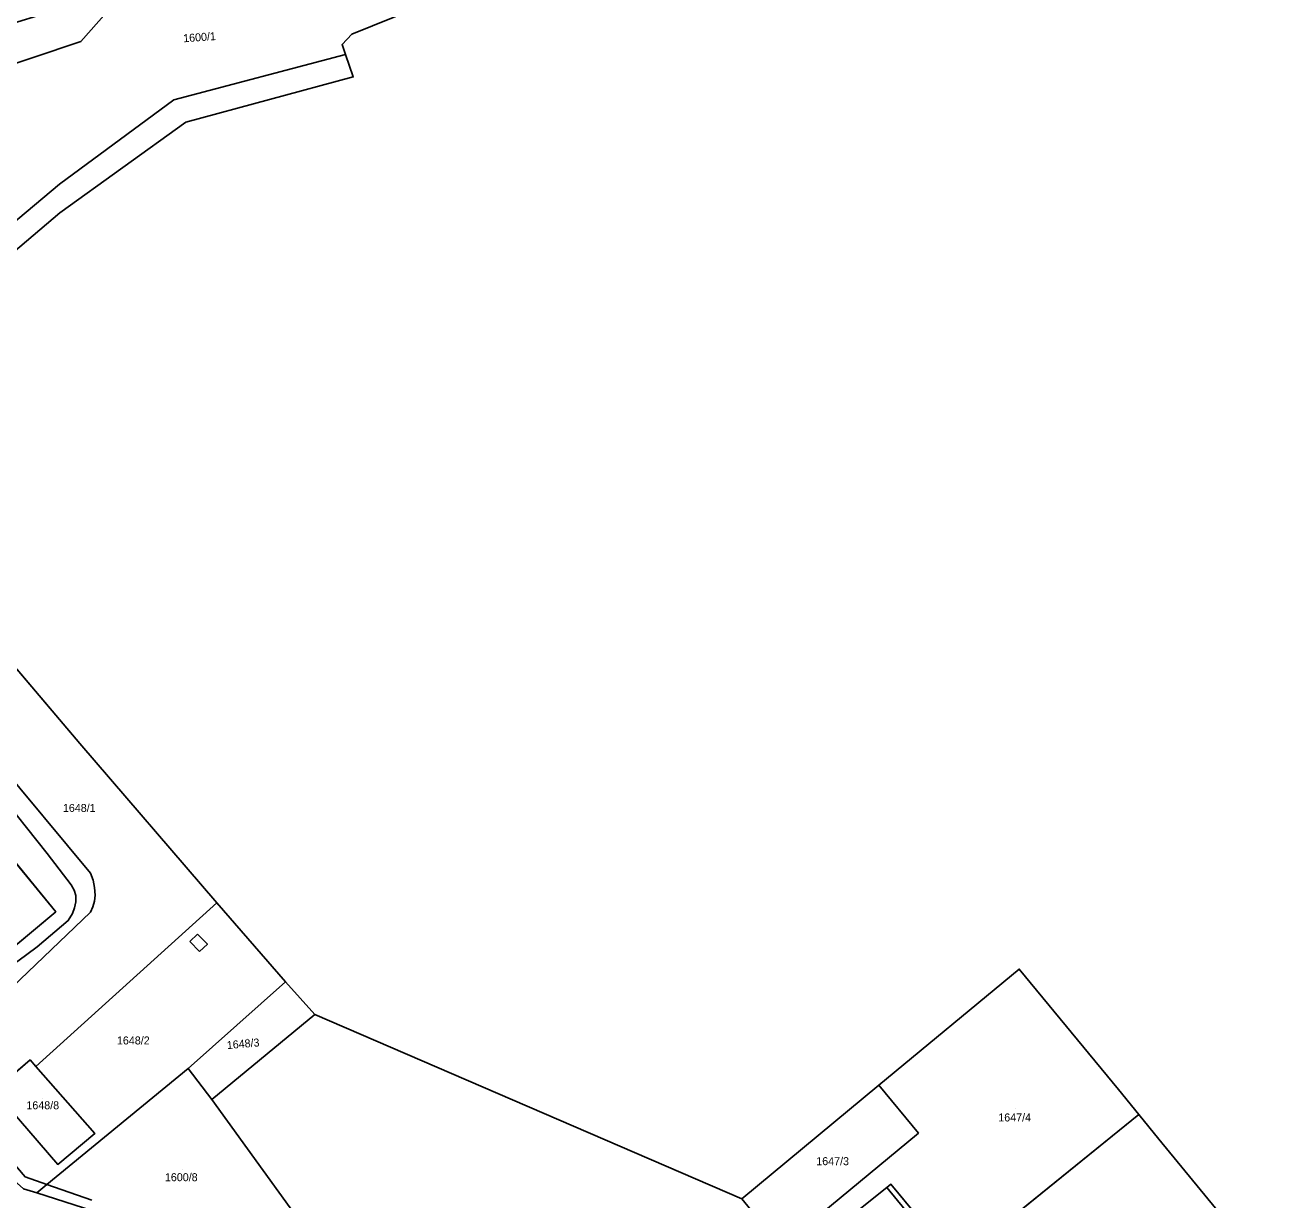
# Model space of a CAD drawing. Extents: x -263943 to -261149, y -1236934 to -1230686.
# Drawn here: x -262396.2 to -262083.3, y -1236134.8 to -1235841.1 of the extents above; entities that cross this region are included whole.
import ezdxf

# ---------------------------------------------------------------- set-up
doc = ezdxf.new("R2010")
doc.units = 0
for name, color, linetype in [('body_kn', 7, 'Continuous'), ('kladpar_druhypozemkov', 7, 'Continuous'), ('kladpar_hranice', 7, 'Continuous'), ('kladpar_parcelnecisla', 7, 'Continuous'), ('kladpar_plochy', 7, 'Continuous'), ('zappar_hrandruhpozemk', 7, 'Continuous'), ('zuob_linie', 7, 'Continuous'), ('zuob_plochy', 7, 'Continuous')]:
    doc.layers.add(name, color=color, linetype=linetype)

msp = doc.modelspace()

# ---------------------------------------------------------------- linework, layer by layer
at = {"layer": 'body_kn'}
for p, q in [((-262314.56, -1235843.44), (-262314.56, -1235843.44)), ((-262382.26, -1235845.27), (-262382.26, -1235845.27)), ((-262316.95, -1235846), (-262316.95, -1235846)), ((-262316.08, -1235848.52), (-262316.08, -1235848.52)), ((-262316.08, -1235848.52), (-262316.08, -1235848.52)), ((-262314.16, -1235854.1), (-262314.16, -1235854.1)), ((-262358.99, -1235859.82), (-262358.99, -1235859.82)), ((-262356.03, -1235865.38), (-262356.03, -1235865.38)), ((-262387.58, -1235880.88), (-262387.58, -1235880.88)), ((-262387.53, -1235888.11), (-262387.53, -1235888.11)), ((-262382.5, -1236020.69), (-262382.5, -1236020.69)), ((-262390.67, -1236048.22), (-262390.67, -1236048.22)), ((-262379.84, -1236053.16), (-262379.84, -1236053.16)), ((-262379.84, -1236053.16), (-262379.84, -1236053.16)), ((-262384.67, -1236056.03), (-262384.67, -1236056.03)), ((-262383.91, -1236057.39), (-262383.91, -1236057.39)), ((-262379.16, -1236054.85), (-262379.16, -1236054.85)), ((-262378.83, -1236056.72), (-262378.83, -1236056.72)), ((-262383.57, -1236058.74), (-262383.57, -1236058.74)), ((-262383.57, -1236060.27), (-262383.57, -1236060.27)), ((-262378.83, -1236060.11), (-262378.83, -1236060.11)), ((-262378.66, -1236058.67), (-262378.66, -1236058.67)), ((-262388.57, -1236062.8), (-262388.57, -1236062.8)), ((-262384.34, -1236063.23), (-262384.34, -1236063.23)), ((-262383.83, -1236061.79), (-262383.83, -1236061.79)), ((-262379.85, -1236062.9), (-262379.85, -1236062.9)), ((-262379.26, -1236061.55), (-262379.26, -1236061.55)), ((-262348.26, -1236060.59), (-262348.26, -1236060.59)), ((-262385.44, -1236065.01), (-262385.44, -1236065.01)), ((-262353.1, -1236068.37), (-262353.1, -1236068.37)), ((-262353.1, -1236068.37), (-262353.1, -1236068.37)), ((-262393.16, -1236071.52), (-262393.16, -1236071.52)), ((-262355.05, -1236070.24), (-262355.05, -1236070.24)), ((-262352.6, -1236072.7), (-262352.6, -1236072.7)), ((-262350.65, -1236070.92), (-262350.65, -1236070.92)), ((-262147.67, -1236077.12), (-262147.67, -1236077.12)), ((-262331.1, -1236080.28), (-262331.1, -1236080.28)), ((-262323.76, -1236088.45), (-262323.76, -1236088.45)), ((-262394.97, -1236099.83), (-262394.97, -1236099.83)), ((-262393.55, -1236101.45), (-262393.55, -1236101.45)), ((-262393.55, -1236101.45), (-262393.55, -1236101.45)), ((-262355.43, -1236101.97), (-262355.43, -1236101.97)), ((-262355.43, -1236101.97), (-262355.43, -1236101.97)), ((-262182.77, -1236106.16), (-262182.77, -1236106.16)), ((-262182.77, -1236106.16), (-262182.77, -1236106.16)), ((-262122.91, -1236107.25), (-262122.91, -1236107.25)), ((-262349.52, -1236109.73), (-262349.52, -1236109.73)), ((-262117.83, -1236113.43), (-262117.83, -1236113.43)), ((-262378.82, -1236118.25), (-262378.82, -1236118.25)), ((-262172.88, -1236118.12), (-262172.88, -1236118.12)), ((-262112.76, -1236119.62), (-262112.76, -1236119.62)), ((-262388.06, -1236125.94), (-262388.06, -1236125.94)), ((-262396.2, -1236129.07), (-262396.2, -1236129.07)), ((-262390.77, -1236130.96), (-262390.77, -1236130.96)), ((-262390.77, -1236130.96), (-262390.77, -1236130.96)), ((-262180.76, -1236131.7), (-262180.76, -1236131.7)), ((-262180.76, -1236131.7), (-262180.76, -1236131.7)), ((-262179.76, -1236130.9), (-262179.76, -1236130.9)), ((-262393.32, -1236133.05), (-262393.32, -1236133.05)), ((-262217.07, -1236134.54), (-262217.07, -1236134.54)), ((-262217.07, -1236134.54), (-262217.07, -1236134.54))]:
    msp.add_line(p, q, dxfattribs=at)
at = {"layer": 'kladpar_druhypozemkov'}
for p, q in [((-262352.61, -1235843), (-262352.61, -1235843)), ((-262383.35, -1236035.39), (-262383.35, -1236035.39)), ((-262368.99, -1236093.36), (-262368.99, -1236093.36)), ((-262340.69, -1236094.5), (-262340.69, -1236094.5)), ((-262391.79, -1236109.36), (-262391.79, -1236109.36)), ((-262148.53, -1236111.85), (-262148.53, -1236111.85)), ((-262194.1, -1236123.45), (-262194.1, -1236123.45)), ((-262356.83, -1236127.14), (-262356.83, -1236127.14))]:
    msp.add_line(p, q, dxfattribs=at)
at = {"layer": 'kladpar_hranice'}
msp.add_line((-262348.26, -1236060.59), (-262393.55, -1236101.45), dxfattribs=at)
for points in [[(-262221.35, -1235736.53), (-262215.31, -1235734.05), (-262214.73, -1235729.67), (-262212.23, -1235727.82), (-262196.44, -1235752.3), (-262205.08, -1235765.59), (-262287.96, -1235783.1), (-262324.59, -1235788.02), (-262348.24, -1235806.76), (-262382.26, -1235845.27), (-262431.3, -1235861.65), (-262462.1, -1235880.68), (-262481.52, -1235902.92), (-262487.28, -1235895.25), (-262479.81, -1235885.76), (-262471.14, -1235874.39), (-262432.26, -1235850.87), (-262383.35, -1235835.88), (-262353.66, -1235792.2), (-262322.94, -1235774.62), (-262282.99, -1235772.47), (-262248.29, -1235747.7), (-262221.35, -1235736.53)], [(-262205.08, -1235765.59), (-262196.44, -1235752.3), (-262184.2, -1235771.28), (-262173.66, -1235787.62), (-262268.31, -1235824.9), (-262270.73, -1235822.1), (-262278.77, -1235828.96), (-262314.56, -1235843.44), (-262316.95, -1235846), (-262316.08, -1235848.52), (-262358.99, -1235859.82), (-262387.58, -1235880.88), (-262415.29, -1235904.08)], [(-262431.3, -1235861.65), (-262382.26, -1235845.27), (-262348.24, -1235806.76), (-262324.59, -1235788.02), (-262287.96, -1235783.1), (-262205.08, -1235765.59)], [(-262316.08, -1235848.52), (-262314.16, -1235854.1), (-262356.03, -1235865.38), (-262387.53, -1235888.11), (-262439.24, -1235932.01)], [(-262415.29, -1235904.08), (-262387.58, -1235880.88), (-262358.99, -1235859.82), (-262316.08, -1235848.52)], [(-262426.54, -1235968.93), (-262382.5, -1236020.69), (-262348.26, -1236060.59)], [(-262438.58, -1236038.47), (-262406.2, -1236077.52), (-262404.25, -1236075.89), (-262388.57, -1236062.8), (-262447.01, -1235991.65), (-262463.36, -1236004.95), (-262465.13, -1236006.39), (-262438.58, -1236038.47)], [(-262438.58, -1236038.47), (-262465.13, -1236006.39), (-262463.36, -1236004.95), (-262447.01, -1235991.65), (-262388.57, -1236062.8), (-262404.25, -1236075.89), (-262406.2, -1236077.52), (-262438.58, -1236038.47)], [(-262390.77, -1236130.96), (-262396.2, -1236129.07), (-262408.8, -1236114.4), (-262402.58, -1236109.12), (-262388.06, -1236125.94), (-262378.82, -1236118.25), (-262393.55, -1236101.45), (-262348.26, -1236060.59), (-262331.1, -1236080.28), (-262355.43, -1236101.97), (-262390.77, -1236130.96)], [(-262182.77, -1236106.16), (-262147.67, -1236077.12), (-262122.91, -1236107.25), (-262117.83, -1236113.43), (-262187.81, -1236170.12), (-262192.18, -1236164.83), (-262195.79, -1236160.44), (-262186.05, -1236152.38), (-262197.53, -1236138.51)], [(-262355.43, -1236101.97), (-262331.1, -1236080.28), (-262323.76, -1236088.45), (-262349.52, -1236109.73), (-262355.43, -1236101.97)], [(-262393.55, -1236101.45), (-262394.97, -1236099.83), (-262403.96, -1236107.52)], [(-262403.96, -1236107.52), (-262394.97, -1236099.83), (-262393.55, -1236101.45), (-262378.82, -1236118.25), (-262388.06, -1236125.94), (-262402.58, -1236109.12), (-262403.96, -1236107.52)], [(-262307.54, -1236177.03), (-262334.67, -1236154.6), (-262368.86, -1236140.81), (-262381.63, -1236136.76), (-262393.32, -1236133.05), (-262390.77, -1236130.96), (-262355.43, -1236101.97), (-262349.52, -1236109.73), (-262303.21, -1236173.79), (-262307.54, -1236177.03)], [(-262217.07, -1236134.54), (-262182.77, -1236106.16), (-262172.88, -1236118.12), (-262197.53, -1236138.51), (-262186.05, -1236152.38), (-262195.79, -1236160.44), (-262217.07, -1236134.54)], [(-262197.53, -1236138.51), (-262172.88, -1236118.12), (-262182.77, -1236106.16)], [(-262125.95, -1236190.6), (-262141.54, -1236172.16), (-262157.1, -1236153.48), (-262183.45, -1236175.42), (-262187.81, -1236170.12), (-262117.83, -1236113.43), (-262112.76, -1236119.62), (-262083.26, -1236155.52), (-262125.95, -1236190.6)], [(-262396.62, -1236132.03), (-262412.69, -1236117.76), (-262411.42, -1236116.66), (-262408.8, -1236114.4), (-262396.2, -1236129.07), (-262390.77, -1236130.96), (-262393.32, -1236133.05), (-262396.62, -1236132.03)], [(-262396.62, -1236132.03), (-262393.32, -1236133.05), (-262381.63, -1236136.76)], [(-262178.35, -1236150.23), (-262179.1, -1236149.34), (-262188.66, -1236138), (-262180.76, -1236131.7), (-262179.76, -1236130.9), (-262169.62, -1236143.12), (-262170.66, -1236143.97), (-262172.04, -1236145.09), (-262178.35, -1236150.23)], [(-262188.66, -1236138), (-262179.1, -1236149.34), (-262178.35, -1236150.23), (-262172.04, -1236145.09), (-262170.66, -1236143.97), (-262169.62, -1236143.12), (-262179.76, -1236130.9), (-262180.76, -1236131.7), (-262188.66, -1236138)]]:
    msp.add_lwpolyline(points, dxfattribs=at)
at = {"layer": 'kladpar_plochy'}
for p, q in [((-262426.54, -1235968.93), (-262382.5, -1236020.69)), ((-262388.57, -1236062.8), (-262447.01, -1235991.65)), ((-262382.5, -1236020.69), (-262348.26, -1236060.59)), ((-262404.25, -1236075.89), (-262388.57, -1236062.8)), ((-262348.26, -1236060.59), (-262393.55, -1236101.45)), ((-262182.77, -1236106.16), (-262147.67, -1236077.12)), ((-262147.67, -1236077.12), (-262122.91, -1236107.25)), ((-262394.97, -1236099.83), (-262403.96, -1236107.52)), ((-262393.55, -1236101.45), (-262394.97, -1236099.83)), ((-262172.88, -1236118.12), (-262182.77, -1236106.16)), ((-262122.91, -1236107.25), (-262117.83, -1236113.43)), ((-262117.83, -1236113.43), (-262187.81, -1236170.12)), ((-262197.53, -1236138.51), (-262172.88, -1236118.12)), ((-262180.76, -1236131.7), (-262188.66, -1236138)), ((-262179.76, -1236130.9), (-262180.76, -1236131.7)), ((-262169.62, -1236143.12), (-262179.76, -1236130.9))]:
    msp.add_line(p, q, dxfattribs=at)
for points in [[(-262221.35, -1235736.53), (-262215.31, -1235734.05), (-262214.73, -1235729.67), (-262212.23, -1235727.82), (-262196.44, -1235752.3), (-262205.08, -1235765.59), (-262287.96, -1235783.1), (-262324.59, -1235788.02), (-262348.24, -1235806.76), (-262382.26, -1235845.27), (-262431.3, -1235861.65), (-262462.1, -1235880.68), (-262481.52, -1235902.92), (-262487.28, -1235895.25), (-262479.81, -1235885.76), (-262471.14, -1235874.39), (-262432.26, -1235850.87), (-262383.35, -1235835.88), (-262353.66, -1235792.2), (-262322.94, -1235774.62), (-262282.99, -1235772.47), (-262248.29, -1235747.7)], [(-262316.08, -1235848.52), (-262314.16, -1235854.1), (-262356.03, -1235865.38), (-262387.53, -1235888.11), (-262439.24, -1235932.01), (-262448.9, -1235940.64), (-262449.76, -1235941.41), (-262478.51, -1235967.01), (-262503.24, -1235988.2), (-262508.83, -1236010.47), (-262508.86, -1236010.6), (-262509.15, -1236011.76), (-262515.49, -1236004.46), (-262523.22, -1235995.57), (-262531.54, -1235986), (-262507.06, -1235983.27), (-262494.78, -1235972.78), (-262481.21, -1235961.19), (-262452.59, -1235935.85), (-262444.02, -1235927.91), (-262431.67, -1235917.28), (-262415.29, -1235904.08), (-262387.58, -1235880.88), (-262358.99, -1235859.82)], [(-262438.58, -1236038.47), (-262465.13, -1236006.39), (-262463.36, -1236004.95), (-262447.01, -1235991.65), (-262388.57, -1236062.8), (-262404.25, -1236075.89), (-262406.2, -1236077.52)], [(-262390.77, -1236130.96), (-262396.2, -1236129.07), (-262408.8, -1236114.4), (-262402.58, -1236109.12), (-262388.06, -1236125.94), (-262378.82, -1236118.25), (-262393.55, -1236101.45), (-262348.26, -1236060.59), (-262331.1, -1236080.28), (-262355.43, -1236101.97)], [(-262355.43, -1236101.97), (-262331.1, -1236080.28), (-262323.76, -1236088.45), (-262349.52, -1236109.73)], [(-262403.96, -1236107.52), (-262394.97, -1236099.83), (-262393.55, -1236101.45), (-262378.82, -1236118.25), (-262388.06, -1236125.94), (-262402.58, -1236109.12)], [(-262307.54, -1236177.03), (-262334.67, -1236154.6), (-262368.86, -1236140.81), (-262381.63, -1236136.76), (-262393.32, -1236133.05), (-262390.77, -1236130.96), (-262355.43, -1236101.97), (-262349.52, -1236109.73), (-262303.21, -1236173.79)], [(-262217.07, -1236134.54), (-262182.77, -1236106.16), (-262172.88, -1236118.12), (-262197.53, -1236138.51), (-262186.05, -1236152.38), (-262195.79, -1236160.44)], [(-262125.95, -1236190.6), (-262141.54, -1236172.16), (-262157.1, -1236153.48), (-262183.45, -1236175.42), (-262187.81, -1236170.12), (-262117.83, -1236113.43), (-262112.76, -1236119.62), (-262083.26, -1236155.52)], [(-262396.62, -1236132.03), (-262412.69, -1236117.76), (-262411.42, -1236116.66), (-262408.8, -1236114.4), (-262396.2, -1236129.07), (-262390.77, -1236130.96), (-262393.32, -1236133.05)], [(-262178.35, -1236150.23), (-262179.1, -1236149.34), (-262188.66, -1236138), (-262180.76, -1236131.7), (-262179.76, -1236130.9), (-262169.62, -1236143.12), (-262170.66, -1236143.97), (-262172.04, -1236145.09)]]:
    msp.add_lwpolyline(points, close=True, dxfattribs=at)
for points in [[(-262431.3, -1235861.65), (-262382.26, -1235845.27), (-262348.24, -1235806.76), (-262324.59, -1235788.02), (-262287.96, -1235783.1), (-262205.08, -1235765.59), (-262196.44, -1235752.3), (-262184.2, -1235771.28), (-262173.66, -1235787.62), (-262268.31, -1235824.9), (-262270.73, -1235822.1), (-262278.77, -1235828.96), (-262314.56, -1235843.44), (-262316.95, -1235846), (-262316.08, -1235848.52), (-262358.99, -1235859.82), (-262387.58, -1235880.88), (-262415.29, -1235904.08)], [(-262396.62, -1236132.03), (-262393.32, -1236133.05), (-262381.63, -1236136.76)]]:
    msp.add_lwpolyline(points, dxfattribs=at)
at = {"layer": 'zappar_hrandruhpozemk'}
for p, q in [((-262434.13, -1235993.83), (-262390.67, -1236048.22)), ((-262429.3, -1235993.82), (-262379.84, -1236053.16)), ((-262379.85, -1236062.9), (-262403.5, -1236085.49)), ((-262355.05, -1236070.24), (-262353.1, -1236068.37)), ((-262352.6, -1236072.7), (-262355.05, -1236070.24)), ((-262379.52, -1236134.86), (-262390.77, -1236130.96)), ((-262180.76, -1236131.7), (-262171.44, -1236143.03))]:
    msp.add_line(p, q, dxfattribs=at)
for points in [[(-262404.25, -1236075.89), (-262402.82, -1236076.59), (-262401.46, -1236076.76), (-262400.02, -1236076.51), (-262397.99, -1236075.16), (-262393.16, -1236071.52), (-262385.44, -1236065.01), (-262384.34, -1236063.23), (-262383.83, -1236061.79), (-262383.57, -1236060.27), (-262383.57, -1236058.74), (-262383.91, -1236057.39), (-262384.67, -1236056.03), (-262390.67, -1236048.22)], [(-262379.84, -1236053.16), (-262379.16, -1236054.85), (-262378.83, -1236056.72), (-262378.66, -1236058.67), (-262378.83, -1236060.11), (-262379.26, -1236061.55), (-262379.85, -1236062.9)], [(-262353.1, -1236068.37), (-262350.65, -1236070.92), (-262352.6, -1236072.7)]]:
    msp.add_lwpolyline(points, dxfattribs=at)
at = {"layer": 'zuob_linie'}
for points in [[(-262278.77, -1235828.96), (-262314.56, -1235843.44), (-262316.95, -1235846), (-262316.08, -1235848.52), (-262314.16, -1235854.1), (-262356.03, -1235865.38), (-262387.53, -1235888.11), (-262439.24, -1235932.01)], [(-262426.54, -1235968.93), (-262382.5, -1236020.69), (-262348.26, -1236060.59), (-262331.1, -1236080.28), (-262323.76, -1236088.45), (-262217.07, -1236134.54), (-262182.77, -1236106.16), (-262147.67, -1236077.12), (-262122.91, -1236107.25), (-262117.83, -1236113.43), (-262112.76, -1236119.62), (-262083.26, -1236155.52)]]:
    msp.add_lwpolyline(points, dxfattribs=at)
at = {"layer": 'zuob_plochy'}
for points in [[(-262278.77, -1235828.96), (-262314.56, -1235843.44), (-262316.95, -1235846), (-262316.08, -1235848.52), (-262314.16, -1235854.1), (-262356.03, -1235865.38), (-262387.53, -1235888.11), (-262439.24, -1235932.01)], [(-262426.54, -1235968.93), (-262382.5, -1236020.69), (-262348.26, -1236060.59), (-262331.1, -1236080.28), (-262323.76, -1236088.45), (-262217.07, -1236134.54), (-262182.77, -1236106.16), (-262147.67, -1236077.12), (-262122.91, -1236107.25), (-262117.83, -1236113.43), (-262112.76, -1236119.62), (-262083.26, -1236155.52)]]:
    msp.add_lwpolyline(points, dxfattribs=at)

# ---------------------------------------------------------------- texts
at = {"layer": 'kladpar_parcelnecisla'}
for s, rotation, p in [('1600/1', 4, (-262356.62, -1235845.46)), ('1648/3', 5, (-262345.7, -1236097.13))]:
    msp.add_text(s, height=2, rotation=rotation, dxfattribs=at).set_placement(p)
for s, p in [('1648/1', (-262386.76, -1236037.84)), ('1648/2', (-262373.25, -1236095.96)), ('1648/8', (-262395.89, -1236112.16)), ('1647/4', (-262152.92, -1236115.2)), ('1647/3', (-262198.43, -1236126.13)), ('1600/8', (-262361.26, -1236130.14))]:
    msp.add_text(s, height=2, dxfattribs=at).set_placement(p)

doc.saveas('drawing.dxf')
